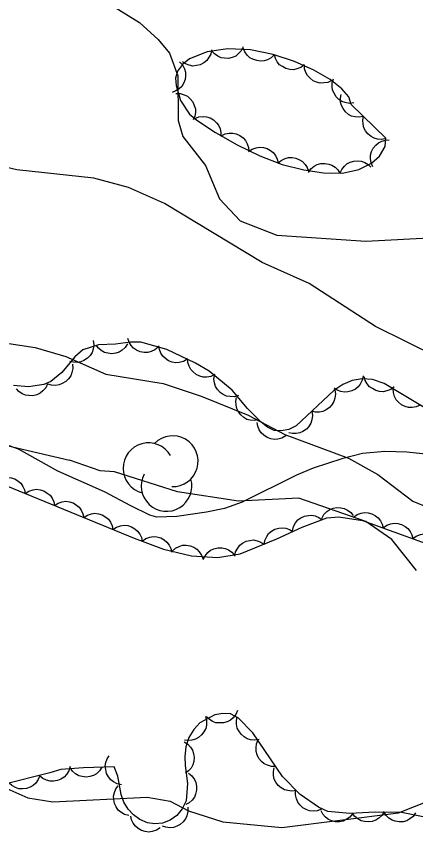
# Model space of a CAD drawing. Extents: x 336540 to 340074, y 5572036 to 5573747.
# Drawn here: x 338197.8 to 338235.8, y 5572282.6 to 5572359.7 of the extents above; entities that cross this region are included whole.
import ezdxf

# ---------------------------------------------------------------- set-up
doc = ezdxf.new("R2010")
doc.units = 0
for name, color, linetype in [('Niveau 2', 7, 'Continuous'), ('Niveau 22', 7, 'Continuous'), ('Niveau 44', 7, 'Continuous')]:
    doc.layers.add(name, color=color, linetype=linetype)

msp = doc.modelspace()

# ---------------------------------------------------------------- linework, layer by layer
at = {"layer": 'Niveau 2'}
for points in [[(338206.75, 5572360.82), (338209.55, 5572359.09), (338211.33, 5572357.47), (338212.4, 5572356.18), (338213.2, 5572354.01), (338213.25, 5572349.78), (338213.67, 5572348.27), (338215.83, 5572345.51), (338217.18, 5572342.34), (338219.15, 5572340.25), (338222.61, 5572338.9), (338231.1, 5572338.31), (338237.68, 5572338.65)], [(338237.92, 5572327.31), (338232.01, 5572330.21), (338225.71, 5572334.31), (338221.22, 5572336.28), (338211.95, 5572341.91), (338208.5, 5572343.42), (338205.23, 5572344.29), (338197.91, 5572345.09), (338193.12, 5572346.21), (338185.56, 5572348.53), (338178.91, 5572349.55), (338171.76, 5572350.2), (338167.54, 5572349.99), (338163.11, 5572350.94), (338161.03, 5572351.86), (338157.61, 5572352.33), (338154.34, 5572353.7), (338141.84, 5572359.67)], [(338149.33, 5572345.81), (338159.09, 5572343.43), (338169.79, 5572339.25), (338173.12, 5572336.86), (338176.75, 5572335.37), (338183.12, 5572333.48), (338188.35, 5572330.53), (338191.27, 5572329.5), (338199.63, 5572328.23), (338202.54, 5572327.37), (338206.36, 5572325.69), (338211.82, 5572324.79), (338215.43, 5572323.6), (338219.91, 5572321.8), (338223.39, 5572319.95), (338229.44, 5572317.71), (338232.23, 5572316.17), (338235.57, 5572313.63), (338238.84, 5572312.26)], [(338191.05, 5572320.5), (338194.47, 5572319.48), (338202.89, 5572317.53)], [(338235.9, 5572307.03), (338233.55, 5572309.97), (338231.09, 5572311.69), (338224.73, 5572313.91), (338218.99, 5572313.62), (338213.19, 5572314.51), (338207.17, 5572316.41), (338205.81, 5572316.5), (338202.89, 5572317.53)], [(338195.47, 5572286.98), (338198.93, 5572285.46), (338201.33, 5572285.06), (338210.28, 5572285.52), (338212.49, 5572285.13), (338214.23, 5572284.22), (338217.5, 5572283.18), (338223.1, 5572282.62), (338234.19, 5572284.04), (338241.66, 5572286.97)]]:
    msp.add_lwpolyline(points, dxfattribs=at)
at = {"layer": 'Niveau 22'}
msp.add_lwpolyline([(338237.96, 5572317.96), (338235, 5572318.28), (338232.91, 5572318.33), (338230.76, 5572318.14), (338228.79, 5572317.63), (338226.08, 5572316.76), (338224.48, 5572316.08), (338219.32, 5572313.53), (338217.64, 5572312.92), (338215.94, 5572312.57), (338213.12, 5572312.17), (338211.2, 5572312.11), (338210.54, 5572312.31), (338208.73, 5572313.17), (338206.23, 5572314.52), (338201.8, 5572316.47), (338198.04, 5572318.57), (338196.73, 5572319.05)], dxfattribs=at)
at = {"layer": 'Niveau 44'}
for points in [[(338229.7, 5572351.31), (338229.47, 5572352.01), (338228.82, 5572352.77), (338227.7, 5572353.68), (338226.15, 5572354.55), (338224.3, 5572355.38), (338222.27, 5572356.06), (338220.11, 5572356.49), (338217.97, 5572356.58), (338215.99, 5572356.31), (338214.31, 5572355.62), (338213.64, 5572355.09), (338213.16, 5572354.46), (338213, 5572353.8), (338213.04, 5572353.09), (338213.45, 5572351.69), (338214.32, 5572350.39), (338215.03, 5572349.81), (338216.78, 5572348.63), (338218.86, 5572347.47), (338221, 5572346.42), (338223.13, 5572345.61), (338225.18, 5572345.08), (338227.07, 5572344.81), (338228.87, 5572344.78), (338230.42, 5572345.11), (338231.63, 5572345.72), (338232.38, 5572346.4), (338232.94, 5572347.32), (338232.98, 5572348.1), (338229.7, 5572351.31)], [(338216.42, 5572356.49), (338216.34, 5572356.08), (338216.14, 5572355.72), (338215.95, 5572355.46), (338215.67, 5572355.24), (338215.34, 5572355.07), (338214.97, 5572354.99), (338214.64, 5572354.95), (338214.3, 5572355.02), (338213.95, 5572355.15), (338213.65, 5572355.35)], [(338219.43, 5572356.78), (338219.24, 5572356.4), (338218.96, 5572356.11), (338218.71, 5572355.9), (338218.38, 5572355.76), (338218.02, 5572355.68), (338217.64, 5572355.7), (338217.32, 5572355.74), (338217, 5572355.89), (338216.69, 5572356.11), (338216.45, 5572356.37)], [(338222.39, 5572356.04), (338222.1, 5572355.74), (338221.74, 5572355.55), (338221.43, 5572355.44), (338221.08, 5572355.42), (338220.71, 5572355.46), (338220.35, 5572355.59), (338220.06, 5572355.74), (338219.81, 5572355.99), (338219.59, 5572356.29), (338219.45, 5572356.62)], [(338225.23, 5572355.07), (338224.9, 5572354.81), (338224.52, 5572354.67), (338224.2, 5572354.6), (338223.85, 5572354.62), (338223.49, 5572354.71), (338223.15, 5572354.89), (338222.88, 5572355.07), (338222.66, 5572355.35), (338222.49, 5572355.67), (338222.39, 5572356.02)], [(338213.38, 5572355.36), (338213.66, 5572355.06), (338213.83, 5572354.69), (338213.94, 5572354.37), (338213.94, 5572354.02), (338213.89, 5572353.66), (338213.74, 5572353.3), (338213.58, 5572353.02), (338213.32, 5572352.78), (338213.01, 5572352.58), (338212.67, 5572352.45)], [(338227.86, 5572353.59), (338227.48, 5572353.4), (338227.08, 5572353.34), (338226.75, 5572353.32), (338226.41, 5572353.41), (338226.08, 5572353.56), (338225.78, 5572353.81), (338225.55, 5572354.04), (338225.38, 5572354.35), (338225.27, 5572354.7), (338225.24, 5572355.06)], [(338229.95, 5572351.45), (338229.53, 5572351.4), (338229.13, 5572351.48), (338228.82, 5572351.58), (338228.53, 5572351.78), (338228.27, 5572352.04), (338228.07, 5572352.37), (338227.93, 5572352.66), (338227.89, 5572353.01), (338227.9, 5572353.38), (338228, 5572353.73)], [(338213.02, 5572352.34), (338213.43, 5572352.34), (338213.82, 5572352.22), (338214.12, 5572352.08), (338214.39, 5572351.84), (338214.62, 5572351.56), (338214.77, 5572351.21), (338214.88, 5572350.9), (338214.88, 5572350.54), (338214.82, 5572350.18), (338214.68, 5572349.85)], [(338230.87, 5572350.16), (338230.46, 5572350.08), (338230.06, 5572350.12), (338229.74, 5572350.19), (338229.43, 5572350.36), (338229.15, 5572350.6), (338228.92, 5572350.91), (338228.76, 5572351.19), (338228.68, 5572351.53), (338228.67, 5572351.91), (338228.73, 5572352.26)], [(338214.81, 5572349.96), (338215.2, 5572350.11), (338215.61, 5572350.15), (338215.94, 5572350.13), (338216.27, 5572350.02), (338216.59, 5572349.84), (338216.87, 5572349.57), (338217.08, 5572349.33), (338217.22, 5572349), (338217.3, 5572348.64), (338217.3, 5572348.28)], [(338233.02, 5572348.06), (338232.61, 5572347.98), (338232.2, 5572348.02), (338231.88, 5572348.09), (338231.58, 5572348.27), (338231.29, 5572348.5), (338231.07, 5572348.81), (338230.9, 5572349.09), (338230.83, 5572349.44), (338230.81, 5572349.81), (338230.87, 5572350.16)], [(338217.33, 5572348.32), (338217.7, 5572348.51), (338218.1, 5572348.58), (338218.43, 5572348.59), (338218.77, 5572348.51), (338219.11, 5572348.36), (338219.41, 5572348.12), (338219.64, 5572347.89), (338219.8, 5572347.57), (338219.92, 5572347.22), (338219.95, 5572346.86)], [(338231.76, 5572345.38), (338231.58, 5572345.76), (338231.53, 5572346.16), (338231.53, 5572346.49), (338231.63, 5572346.83), (338231.79, 5572347.16), (338232.05, 5572347.45), (338232.28, 5572347.67), (338232.6, 5572347.82), (338232.96, 5572347.92), (338233.32, 5572347.94)], [(338219.94, 5572346.82), (338220.28, 5572347.06), (338220.67, 5572347.19), (338220.99, 5572347.25), (338221.34, 5572347.22), (338221.7, 5572347.11), (338222.03, 5572346.92), (338222.29, 5572346.73), (338222.49, 5572346.44), (338222.66, 5572346.11), (338222.74, 5572345.76)], [(338222.73, 5572345.71), (338223.04, 5572345.99), (338223.41, 5572346.16), (338223.73, 5572346.26), (338224.08, 5572346.26), (338224.44, 5572346.2), (338224.79, 5572346.04), (338225.07, 5572345.88), (338225.31, 5572345.61), (338225.51, 5572345.3), (338225.63, 5572344.96)], [(338225.63, 5572344.83), (338225.87, 5572345.18), (338226.19, 5572345.43), (338226.47, 5572345.59), (338226.81, 5572345.68), (338227.18, 5572345.7), (338227.56, 5572345.63), (338227.87, 5572345.54), (338228.16, 5572345.34), (338228.43, 5572345.09), (338228.63, 5572344.78)], [(338228.63, 5572344.73), (338228.79, 5572345.12), (338229.05, 5572345.43), (338229.29, 5572345.66), (338229.6, 5572345.82), (338229.95, 5572345.93), (338230.34, 5572345.94), (338230.66, 5572345.92), (338230.99, 5572345.79), (338231.31, 5572345.6), (338231.57, 5572345.35)], [(338241.97, 5572319.31), (338232.83, 5572324.81), (338231.73, 5572325.18), (338230.73, 5572325.24), (338229.79, 5572325.08), (338228.89, 5572324.7), (338228.04, 5572324.12), (338224.45, 5572320.77), (338223.75, 5572320.43), (338223.04, 5572320.3), (338222.36, 5572320.35), (338221.72, 5572320.65), (338221.12, 5572321.14), (338219.84, 5572322.43), (338218.36, 5572324.18), (338216.2, 5572325.97), (338214.88, 5572326.73), (338212.15, 5572328.03), (338209.69, 5572328.73), (338208.72, 5572328.74), (338207.29, 5572328.53), (338205.66, 5572328.46), (338204.17, 5572328), (338203.4, 5572327.32), (338202.19, 5572325.84), (338201.13, 5572324.98), (338200.45, 5572324.71), (338199, 5572324.48), (338197.59, 5572324.62)], [(338205.17, 5572328.88), (338205.22, 5572328.47), (338205.16, 5572328.07), (338205.06, 5572327.75), (338204.86, 5572327.46), (338204.61, 5572327.19), (338204.28, 5572326.99), (338203.99, 5572326.85), (338203.64, 5572326.8), (338203.27, 5572326.81), (338202.92, 5572326.9)], [(338208.43, 5572328.58), (338208.21, 5572328.22), (338207.91, 5572327.95), (338207.63, 5572327.77), (338207.3, 5572327.67), (338206.93, 5572327.62), (338206.55, 5572327.67), (338206.23, 5572327.74), (338205.93, 5572327.92), (338205.65, 5572328.16), (338205.43, 5572328.45)], [(338211.35, 5572328.26), (338211.03, 5572327.99), (338210.66, 5572327.83), (338210.34, 5572327.74), (338209.99, 5572327.75), (338209.62, 5572327.82), (338209.28, 5572327.98), (338209, 5572328.15), (338208.77, 5572328.42), (338208.58, 5572328.74), (338208.46, 5572329.08)], [(338214.11, 5572327.1), (338213.75, 5572326.89), (338213.35, 5572326.79), (338213.02, 5572326.76), (338212.68, 5572326.82), (338212.33, 5572326.95), (338212.02, 5572327.17), (338211.77, 5572327.39), (338211.59, 5572327.69), (338211.45, 5572328.03), (338211.4, 5572328.39)], [(338216.74, 5572325.66), (338216.36, 5572325.48), (338215.96, 5572325.41), (338215.63, 5572325.4), (338215.29, 5572325.5), (338214.96, 5572325.65), (338214.66, 5572325.9), (338214.43, 5572326.13), (338214.28, 5572326.44), (338214.17, 5572326.8), (338214.14, 5572327.16)], [(338203.18, 5572326.64), (338203.21, 5572326.22), (338203.13, 5572325.83), (338203.02, 5572325.52), (338202.81, 5572325.23), (338202.55, 5572324.98), (338202.21, 5572324.79), (338201.91, 5572324.66), (338201.56, 5572324.62), (338201.19, 5572324.65), (338200.85, 5572324.75)], [(338218.99, 5572323.66), (338218.59, 5572323.54), (338218.18, 5572323.55), (338217.85, 5572323.59), (338217.53, 5572323.74), (338217.23, 5572323.95), (338216.98, 5572324.24), (338216.8, 5572324.51), (338216.69, 5572324.85), (338216.64, 5572325.21), (338216.68, 5572325.57)], [(338230.83, 5572325.52), (338230.75, 5572325.11), (338230.56, 5572324.75), (338230.36, 5572324.48), (338230.09, 5572324.27), (338229.76, 5572324.09), (338229.39, 5572324.01), (338229.06, 5572323.97), (338228.72, 5572324.03), (338228.37, 5572324.16), (338228.07, 5572324.35)], [(338233.79, 5572324.49), (338233.46, 5572324.23), (338233.08, 5572324.09), (338232.75, 5572324.02), (338232.4, 5572324.04), (338232.04, 5572324.13), (338231.71, 5572324.31), (338231.44, 5572324.49), (338231.22, 5572324.77), (338231.04, 5572325.1), (338230.95, 5572325.44)], [(338200.81, 5572324.77), (338200.64, 5572324.39), (338200.36, 5572324.09), (338200.11, 5572323.87), (338199.79, 5572323.73), (338199.43, 5572323.64), (338199.05, 5572323.65), (338198.73, 5572323.68), (338198.4, 5572323.83), (338198.1, 5572324.04), (338197.85, 5572324.3)], [(338228.14, 5572324.21), (338228.2, 5572323.8), (338228.15, 5572323.4), (338228.06, 5572323.08), (338227.87, 5572322.78), (338227.62, 5572322.51), (338227.3, 5572322.29), (338227.01, 5572322.14), (338226.67, 5572322.09), (338226.3, 5572322.08), (338225.94, 5572322.16)], [(338236.27, 5572322.74), (338235.89, 5572322.57), (338235.49, 5572322.51), (338235.16, 5572322.51), (338234.82, 5572322.61), (338234.49, 5572322.77), (338234.2, 5572323.02), (338233.97, 5572323.25), (338233.82, 5572323.57), (338233.72, 5572323.93), (338233.7, 5572324.29)], [(338220.91, 5572321.35), (338220.5, 5572321.27), (338220.1, 5572321.31), (338219.78, 5572321.39), (338219.47, 5572321.57), (338219.19, 5572321.81), (338218.97, 5572322.12), (338218.81, 5572322.41), (338218.74, 5572322.75), (338218.73, 5572323.12), (338218.8, 5572323.48)], [(338225.94, 5572322.16), (338226.01, 5572321.75), (338225.95, 5572321.35), (338225.86, 5572321.03), (338225.68, 5572320.73), (338225.43, 5572320.46), (338225.11, 5572320.25), (338224.82, 5572320.1), (338224.47, 5572320.04), (338224.1, 5572320.04), (338223.75, 5572320.12)], [(338223.47, 5572319.83), (338223.11, 5572319.62), (338222.72, 5572319.52), (338222.39, 5572319.48), (338222.04, 5572319.54), (338221.7, 5572319.67), (338221.38, 5572319.89), (338221.13, 5572320.1), (338220.95, 5572320.4), (338220.81, 5572320.75), (338220.75, 5572321.1)], [(338192.57, 5572316.85), (338209.07, 5572310.11), (338211.85, 5572309.07), (338214.51, 5572308.43), (338217, 5572308.28), (338219.13, 5572308.61), (338222.63, 5572310.05), (338225.04, 5572311.17), (338227.37, 5572312.03), (338228.51, 5572312.14), (338230.77, 5572311.8), (338239.36, 5572308.69)], [(338195.92, 5572315.48), (338196.27, 5572315.71), (338196.66, 5572315.83), (338196.99, 5572315.88), (338197.34, 5572315.84), (338197.69, 5572315.73), (338198.01, 5572315.52), (338198.27, 5572315.32), (338198.47, 5572315.03), (338198.63, 5572314.7), (338198.7, 5572314.35)], [(338198.7, 5572314.35), (338199.05, 5572314.58), (338199.44, 5572314.69), (338199.76, 5572314.75), (338200.11, 5572314.7), (338200.47, 5572314.59), (338200.79, 5572314.39), (338201.05, 5572314.19), (338201.25, 5572313.9), (338201.4, 5572313.56), (338201.48, 5572313.21)], [(338201.48, 5572313.21), (338201.83, 5572313.44), (338202.22, 5572313.56), (338202.54, 5572313.61), (338202.89, 5572313.57), (338203.24, 5572313.46), (338203.57, 5572313.26), (338203.83, 5572313.06), (338204.02, 5572312.77), (338204.18, 5572312.43), (338204.26, 5572312.08)], [(338226.89, 5572311.98), (338227.09, 5572312.35), (338227.38, 5572312.64), (338227.65, 5572312.83), (338227.98, 5572312.96), (338228.34, 5572313.02), (338228.72, 5572313), (338229.04, 5572312.94), (338229.35, 5572312.77), (338229.65, 5572312.55), (338229.88, 5572312.27)], [(338204.26, 5572312.08), (338204.6, 5572312.31), (338204.99, 5572312.43), (338205.32, 5572312.48), (338205.67, 5572312.43), (338206.02, 5572312.32), (338206.35, 5572312.12), (338206.6, 5572311.92), (338206.8, 5572311.63), (338206.96, 5572311.29), (338207.03, 5572310.94)], [(338224.1, 5572310.82), (338224.2, 5572311.23), (338224.41, 5572311.58), (338224.62, 5572311.84), (338224.91, 5572312.04), (338225.24, 5572312.2), (338225.62, 5572312.27), (338225.94, 5572312.3), (338226.28, 5572312.22), (338226.63, 5572312.07), (338226.92, 5572311.86)], [(338229.91, 5572312.11), (338230.25, 5572312.36), (338230.64, 5572312.49), (338230.96, 5572312.55), (338231.31, 5572312.52), (338231.67, 5572312.43), (338232, 5572312.24), (338232.27, 5572312.05), (338232.48, 5572311.77), (338232.65, 5572311.44), (338232.73, 5572311.09)], [(338232.73, 5572311.09), (338233.07, 5572311.33), (338233.46, 5572311.47), (338233.78, 5572311.53), (338234.13, 5572311.5), (338234.49, 5572311.41), (338234.82, 5572311.22), (338235.09, 5572311.03), (338235.3, 5572310.75), (338235.47, 5572310.42), (338235.55, 5572310.07)], [(338207.03, 5572310.94), (338207.38, 5572311.17), (338207.77, 5572311.29), (338208.1, 5572311.34), (338208.44, 5572311.3), (338208.8, 5572311.19), (338209.12, 5572310.99), (338209.38, 5572310.79), (338209.58, 5572310.5), (338209.74, 5572310.16), (338209.81, 5572309.81)], [(338221.42, 5572309.49), (338221.48, 5572309.9), (338221.66, 5572310.26), (338221.84, 5572310.54), (338222.11, 5572310.76), (338222.43, 5572310.95), (338222.8, 5572311.05), (338223.13, 5572311.1), (338223.47, 5572311.05), (338223.83, 5572310.94), (338224.14, 5572310.75)], [(338209.82, 5572309.83), (338210.16, 5572310.07), (338210.54, 5572310.2), (338210.87, 5572310.26), (338211.22, 5572310.23), (338211.58, 5572310.13), (338211.91, 5572309.94), (338212.17, 5572309.74), (338212.38, 5572309.46), (338212.54, 5572309.13), (338212.63, 5572308.78)], [(338218.62, 5572308.4), (338218.7, 5572308.81), (338218.9, 5572309.16), (338219.09, 5572309.43), (338219.37, 5572309.64), (338219.7, 5572309.81), (338220.07, 5572309.9), (338220.4, 5572309.94), (338220.74, 5572309.87), (338221.09, 5572309.74), (338221.39, 5572309.54)], [(338235.55, 5572310.07), (338235.89, 5572310.31), (338236.28, 5572310.45), (338236.6, 5572310.51), (338236.95, 5572310.48), (338237.31, 5572310.39), (338237.64, 5572310.2), (338237.91, 5572310.01), (338238.12, 5572309.72), (338238.29, 5572309.4), (338238.38, 5572309.05)], [(338212.66, 5572308.88), (338212.97, 5572309.16), (338213.33, 5572309.33), (338213.65, 5572309.43), (338214, 5572309.44), (338214.37, 5572309.39), (338214.72, 5572309.24), (338215, 5572309.08), (338215.24, 5572308.82), (338215.45, 5572308.51), (338215.57, 5572308.17)], [(338215.62, 5572308.07), (338215.8, 5572308.44), (338216.07, 5572308.74), (338216.32, 5572308.96), (338216.64, 5572309.1), (338217, 5572309.19), (338217.39, 5572309.18), (338217.71, 5572309.14), (338218.03, 5572309), (338218.34, 5572308.79), (338218.58, 5572308.53)], [(338218.88, 5572293.75), (338218.72, 5572293.36), (338218.46, 5572293.05), (338218.21, 5572292.83), (338217.9, 5572292.67), (338217.54, 5572292.57), (338217.16, 5572292.56), (338216.83, 5572292.58), (338216.51, 5572292.71), (338216.19, 5572292.91), (338215.94, 5572293.16)], [(338237.03, 5572283.56), (338234.48, 5572284.05), (338231.97, 5572284.09), (338229.58, 5572283.96), (338227.48, 5572284.15), (338226.58, 5572284.56), (338224.85, 5572285.77), (338223.17, 5572287.49), (338220.35, 5572291.61), (338218.98, 5572293.03), (338218.23, 5572293.42), (338217.48, 5572293.47), (338216.73, 5572293.32), (338215.31, 5572292.58), (338214.72, 5572291.93), (338214.26, 5572291.18), (338213.98, 5572290.3), (338213.86, 5572289.39), (338213.9, 5572288.53), (338214.14, 5572286.82), (338214, 5572285.15), (338213.61, 5572284.39), (338213.1, 5572283.78), (338212.48, 5572283.32), (338211.75, 5572283.05), (338211.03, 5572282.99), (338210.31, 5572283.09), (338209.59, 5572283.38), (338208.98, 5572283.82), (338208.47, 5572284.38), (338208.08, 5572285.05), (338207.83, 5572285.75), (338207.51, 5572287.51), (338207.14, 5572288.39), (338204.22, 5572288.31), (338202.07, 5572288.13), (338201.04, 5572287.81), (338196.5, 5572286.68)], [(338215.84, 5572293.17), (338215.94, 5572292.76), (338215.92, 5572292.35), (338215.86, 5572292.03), (338215.69, 5572291.72), (338215.47, 5572291.42), (338215.17, 5572291.19), (338214.89, 5572291.01), (338214.55, 5572290.93), (338214.18, 5572290.89), (338213.83, 5572290.94)], [(338220.94, 5572290.99), (338220.53, 5572290.92), (338220.13, 5572290.97), (338219.81, 5572291.06), (338219.51, 5572291.24), (338219.23, 5572291.48), (338219.01, 5572291.8), (338218.86, 5572292.08), (338218.79, 5572292.43), (338218.79, 5572292.8), (338218.86, 5572293.15)], [(338213.8, 5572290.78), (338214.15, 5572290.56), (338214.42, 5572290.26), (338214.61, 5572289.98), (338214.71, 5572289.65), (338214.76, 5572289.28), (338214.72, 5572288.9), (338214.64, 5572288.58), (338214.46, 5572288.28), (338214.22, 5572288), (338213.93, 5572287.78)], [(338222.53, 5572288.43), (338222.11, 5572288.43), (338221.72, 5572288.54), (338221.42, 5572288.68), (338221.15, 5572288.91), (338220.92, 5572289.19), (338220.76, 5572289.54), (338220.65, 5572289.85), (338220.65, 5572290.2), (338220.7, 5572290.57), (338220.83, 5572290.9)], [(338207.86, 5572286.68), (338207.45, 5572286.77), (338207.09, 5572286.96), (338206.82, 5572287.15), (338206.61, 5572287.43), (338206.43, 5572287.76), (338206.35, 5572288.13), (338206.31, 5572288.45), (338206.37, 5572288.8), (338206.5, 5572289.15), (338206.69, 5572289.45)], [(338202.96, 5572288.41), (338202.84, 5572288.01), (338202.61, 5572287.67), (338202.39, 5572287.42), (338202.09, 5572287.23), (338201.75, 5572287.09), (338201.37, 5572287.04), (338201.05, 5572287.03), (338200.71, 5572287.13), (338200.37, 5572287.29), (338200.09, 5572287.52)], [(338205.99, 5572288.36), (338205.77, 5572288.01), (338205.46, 5572287.74), (338205.18, 5572287.56), (338204.84, 5572287.46), (338204.48, 5572287.42), (338204.1, 5572287.47), (338203.78, 5572287.55), (338203.48, 5572287.74), (338203.2, 5572287.98), (338202.99, 5572288.28)], [(338200.08, 5572287.57), (338199.93, 5572287.18), (338199.69, 5572286.85), (338199.46, 5572286.62), (338199.15, 5572286.45), (338198.8, 5572286.33), (338198.42, 5572286.3), (338198.09, 5572286.31), (338197.76, 5572286.43), (338197.43, 5572286.61), (338197.17, 5572286.85)], [(338214.22, 5572287.79), (338214.55, 5572287.53), (338214.78, 5572287.2), (338214.92, 5572286.9), (338214.98, 5572286.55), (338214.99, 5572286.18), (338214.89, 5572285.81), (338214.78, 5572285.51), (338214.56, 5572285.23), (338214.28, 5572284.98), (338213.97, 5572284.8)], [(338224.47, 5572286.16), (338224.06, 5572286.08), (338223.66, 5572286.13), (338223.34, 5572286.21), (338223.03, 5572286.39), (338222.75, 5572286.63), (338222.54, 5572286.95), (338222.38, 5572287.23), (338222.31, 5572287.58), (338222.3, 5572287.95), (338222.37, 5572288.3)], [(338208.54, 5572283.77), (338208.13, 5572283.87), (338207.79, 5572284.08), (338207.53, 5572284.29), (338207.33, 5572284.58), (338207.18, 5572284.91), (338207.11, 5572285.29), (338207.09, 5572285.62), (338207.17, 5572285.96), (338207.32, 5572286.3), (338207.53, 5572286.59)], [(338226.86, 5572284.36), (338226.47, 5572284.21), (338226.07, 5572284.18), (338225.74, 5572284.2), (338225.41, 5572284.33), (338225.09, 5572284.51), (338224.82, 5572284.78), (338224.61, 5572285.03), (338224.48, 5572285.36), (338224.4, 5572285.72), (338224.41, 5572286.08)], [(338214.15, 5572284.56), (338214.16, 5572284.14), (338214.06, 5572283.75), (338213.94, 5572283.44), (338213.72, 5572283.16), (338213.44, 5572282.92), (338213.1, 5572282.75), (338212.8, 5572282.63), (338212.45, 5572282.61), (338212.08, 5572282.65), (338211.74, 5572282.77)], [(338211.52, 5572282.6), (338211.17, 5572282.37), (338210.78, 5572282.25), (338210.46, 5572282.2), (338210.11, 5572282.24), (338209.75, 5572282.35), (338209.43, 5572282.55), (338209.17, 5572282.75), (338208.97, 5572283.04), (338208.81, 5572283.37), (338208.74, 5572283.72)], [(338229.83, 5572283.94), (338229.56, 5572283.61), (338229.23, 5572283.39), (338228.93, 5572283.24), (338228.58, 5572283.18), (338228.21, 5572283.18), (338227.84, 5572283.28), (338227.54, 5572283.4), (338227.26, 5572283.62), (338227.01, 5572283.89), (338226.84, 5572284.21)], [(338232.82, 5572284.14), (338232.61, 5572283.78), (338232.31, 5572283.51), (338232.04, 5572283.32), (338231.7, 5572283.21), (338231.34, 5572283.16), (338230.95, 5572283.2), (338230.64, 5572283.27), (338230.33, 5572283.45), (338230.05, 5572283.69), (338229.83, 5572283.97)], [(338235.82, 5572284.03), (338235.59, 5572283.69), (338235.27, 5572283.44), (338234.98, 5572283.27), (338234.64, 5572283.18), (338234.27, 5572283.16), (338233.89, 5572283.23), (338233.58, 5572283.32), (338233.29, 5572283.52), (338233.02, 5572283.78), (338232.83, 5572284.08)]]:
    msp.add_lwpolyline(points, dxfattribs=at)
for centre, start, end in [((338210.419, 5572316.755), 29.92861, 255.6172), ((338212.725, 5572317.415), 268.08241, 135.5395), ((338212.134, 5572315.077), 152.75011, 15.43447)]:
    msp.add_arc(centre, 2.412, start, end, dxfattribs=at)

doc.saveas('drawing.dxf')
